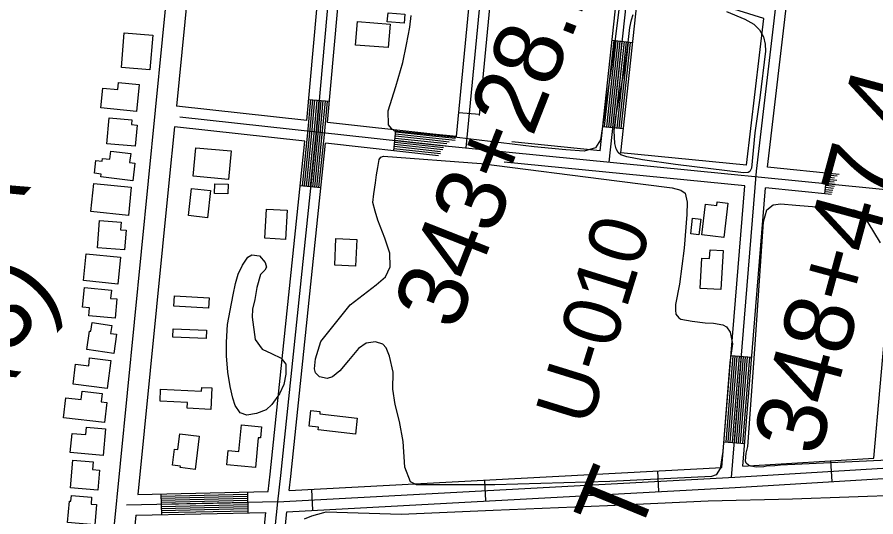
# Model space of a CAD drawing. Extents: x 3704301 to 3742427, y 506229 to 532009.
# Drawn here: x 3710287 to 3711526, y 518312 to 519032 of the extents above; entities that cross this region are included whole.
import ezdxf

# ---------------------------------------------------------------- set-up
doc = ezdxf.new("R2010")
doc.units = 0
for name, color, linetype in [('V-BLDG-OTLN', 7, 'Continuous'), ('V-CHAN-NAID', 7, 'Continuous'), ('V-RIVR-RANG-IDEN', 7, 'Continuous'), ('V-ROAD-CNTR', 7, 'Continuous'), ('V-SITE-VEGE', 7, 'Continuous'), ('V-SURV-IDEN', 7, 'Continuous')]:
    doc.layers.add(name, color=color, linetype=linetype)

msp = doc.modelspace()

# ---------------------------------------------------------------- linework, layer by layer
at = {"layer": 'V-BLDG-OTLN'}
for points in [[(3710845.3, 519023.5), (3710821.1, 519025.8), (3710822.4, 519038.8), (3710846.6, 519036.5)], [(3710775.3, 518992.1), (3710778, 519026.1), (3710825.2, 519022.4), (3710822.5, 518988.4)], [(3710478.4, 518956.2), (3710437.5, 518959.7), (3710441.8, 519009.9), (3710482.7, 519006.4)], [(3710463.4, 518935.2), (3710459.5, 518896.3), (3710408.1, 518901.4), (3710411, 518930.1), (3710432.3, 518928), (3710433.3, 518938.2)], [(3710457.6, 518846.3), (3710416.8, 518849.8), (3710420, 518887.1), (3710452.8, 518884.3), (3710452.3, 518877.4), (3710460.2, 518876.7)], [(3710454.2, 518796.4), (3710407.8, 518801.8), (3710408.3, 518806.1), (3710398.7, 518807.2), (3710400.8, 518825.6), (3710409.7, 518824.6), (3710410.2, 518828.6), (3710420.8, 518827.4), (3710422.2, 518838.9), (3710451, 518835.5), (3710449.5, 518822.8), (3710457.2, 518821.9)], [(3710591.9, 518798.3), (3710541.3, 518803), (3710545.1, 518844), (3710595.7, 518839.3)], [(3710447.6, 518746.4), (3710393.6, 518751.8), (3710397.7, 518792.3), (3710451.6, 518786.9)], [(3710534.3, 518746), (3710538.6, 518785.2), (3710565.9, 518782.2), (3710561.6, 518743)], [(3710591.2, 518777.4), (3710571.8, 518778.1), (3710572.4, 518791.9), (3710591.7, 518791.2)], [(3711312.4, 518764.1), (3711306.6, 518714.6), (3711275, 518718.3), (3711280.2, 518762.6), (3711296.4, 518760.7), (3711297, 518765.9)], [(3710644.7, 518713.4), (3710647, 518755.4), (3710676.6, 518753.8), (3710674.3, 518711.8)], [(3710403.3, 518699.5), (3710406, 518738.8), (3710437.3, 518736.6), (3710436.5, 518725.6), (3710444.3, 518725.1), (3710442.3, 518696.8)], [(3711258.8, 518719.7), (3711261.5, 518742.2), (3711273.3, 518740.8), (3711270.6, 518718.2)], [(3710745.3, 518674.5), (3710747.1, 518712.9), (3710777.3, 518711.4), (3710775.4, 518673.1)], [(3710432.3, 518647.2), (3710382.8, 518652.3), (3710386.7, 518690.9), (3710436.3, 518685.9)], [(3711305.5, 518695.7), (3711302.5, 518639.5), (3711272.5, 518641.1), (3711274.8, 518684.8), (3711286.1, 518684.2), (3711286.7, 518696.7)], [(3710431.2, 518625.8), (3710428.5, 518598), (3710390.7, 518601.7), (3710391.8, 518613), (3710381.7, 518613.9), (3710384.5, 518642.4), (3710423.3, 518638.6), (3710422.1, 518626.7)], [(3710563.1, 518612.4), (3710513.3, 518615.5), (3710514.2, 518630.4), (3710564, 518627.3)], [(3710426.6, 518547.3), (3710387.8, 518552.7), (3710391.5, 518579.4), (3710393.5, 518579.2), (3710395.2, 518591.7), (3710423.6, 518587.7), (3710422, 518576.1), (3710430.5, 518574.9)], [(3710560.1, 518568.9), (3710511.8, 518570.8), (3710512.3, 518582.7), (3710560.5, 518580.9)], [(3710422.3, 518537), (3710417.2, 518496.9), (3710367.8, 518503.1), (3710371.4, 518531.7), (3710390.4, 518529.3), (3710391.8, 518540.8)], [(3710413.4, 518447.7), (3710354.3, 518454.3), (3710357.5, 518483.3), (3710379.5, 518480.8), (3710380.9, 518492.8), (3710409.9, 518489.6), (3710408.5, 518477.6), (3710416.6, 518476.6)], [(3710494.2, 518495.6), (3710553.1, 518493), (3710553.4, 518498), (3710568, 518497.4), (3710566.6, 518466.5), (3710532.7, 518468.1), (3710533.1, 518476.7), (3710493.5, 518478.4)], [(3710721.7, 518440.8), (3710708.3, 518442.4), (3710710.8, 518464.8), (3710724, 518463.3), (3710723.7, 518460.2), (3710777.9, 518453.9), (3710775.2, 518430.7), (3710721.3, 518437)], [(3710411.1, 518400.1), (3710363.9, 518404.4), (3710366.4, 518432), (3710386.4, 518430.2), (3710387.4, 518441), (3710414.6, 518438.6)], [(3710635.1, 518425.6), (3710630.9, 518382.5), (3710589.7, 518386.5), (3710591.8, 518407.3), (3710607.2, 518405.8), (3710611, 518444.5), (3710639.9, 518441.6), (3710638.3, 518425.3)], [(3710549.7, 518427.7), (3710543.9, 518379.9), (3710522.4, 518382.5), (3710522.7, 518384.6), (3710511.5, 518386), (3710514.3, 518409.3), (3710518.9, 518408.7), (3710521.7, 518431.2)], [(3710364, 518353.2), (3710367.5, 518393.3), (3710397, 518390.7), (3710396.1, 518380), (3710406, 518379.1), (3710403.4, 518349.8)], [(3710399.1, 518299.8), (3710359.8, 518303.3), (3710362.6, 518334.3), (3710364.8, 518334.1), (3710365.6, 518342.4), (3710394.7, 518339.8), (3710393.9, 518330), (3710401.7, 518329.4)]]:
    msp.add_lwpolyline(points, close=True, dxfattribs=at)
at = {"layer": 'V-ROAD-CNTR'}
for p, q in [((3711145.2, 518999), (3711175, 518995.7)), ((3710707.9, 518913.7), (3710737.8, 518911)), ((3710705.2, 518883.5), (3710517, 518904.1)), ((3710924.3, 518895), (3710954.2, 518892.2)), ((3710702.3, 518853.7), (3710514.1, 518874.3)), ((3711131.7, 518874.7), (3711161.6, 518871.5)), ((3710830.5, 518839.6), (3710833.7, 518869.4)), ((3711452.5, 518777.5), (3711455.5, 518807.3)), ((3710695.6, 518789.6), (3710725.5, 518786.4)), ((3711317, 518544.1), (3711346.9, 518541.7)), ((3711306.9, 518419.5), (3711336.8, 518417.1)), ((3711460.5, 518392.2), (3711462.3, 518362.3)), ((3711211, 518377.8), (3711212.6, 518347.9)), ((3710961.4, 518364.4), (3710963, 518334.5)), ((3710494.5, 518344.6), (3710495.2, 518314.6)), ((3710619.5, 518347.4), (3710620.2, 518317.4)), ((3710711.8, 518351), (3710713.4, 518321))]:
    msp.add_line(p, q, dxfattribs=at)
for points in [[(3710559.6, 519605.2), (3710526.5, 519306.5), (3710476.3, 518796.3), (3710385.1, 517878.9)], [(3710589.5, 519601.9), (3710556.3, 519303.4), (3710517, 518904.1)], [(3710705.2, 518883.5), (3710734.4, 519209.2), (3710765.7, 519516.4)], [(3710780.7, 519514.9), (3710749.4, 519207.7), (3710718.5, 518864.2), (3710667, 518371.2), (3710662.6, 518333.3), (3710444.9, 518328.5)], [(3710735, 518880.3), (3710764.3, 519206.3), (3710795.6, 519513.4)], [(3710920.9, 518860.2), (3710975.9, 519429.5)], [(3710990.8, 519428.1), (3710934.4, 518843.8)], [(3710954, 518890.3), (3711005.8, 519426.7)], [(3711128, 518839.7), (3711182, 519339.3)], [(3711141.3, 518823.4), (3711196.9, 519337.7)], [(3711317.8, 518368.5), (3711353.6, 518810.1), (3711405.2, 519248.8)], [(3711369.4, 518815.8), (3711420.1, 519247)], [(3711157.8, 518836.8), (3711184.9, 519086.9)], [(3711364.4, 519030.3), (3711184.9, 519086.9)], [(3711339.5, 518818.8), (3711364.4, 519030.3)], [(3711134.7, 518874.4), (3711148.2, 518998.6)], [(3711137.7, 518874), (3711151.2, 518998.3)], [(3711140.7, 518873.7), (3711154.1, 518998)], [(3711143.7, 518873.4), (3711157.1, 518997.7)], [(3711146.7, 518873.1), (3711160.1, 518997.3)], [(3711149.6, 518872.7), (3711163.1, 518997)], [(3711152.6, 518872.4), (3711166.1, 518996.7)], [(3711155.6, 518872.1), (3711169.1, 518996.4)], [(3711158.6, 518871.8), (3711172, 518996)], [(3710698.6, 518789.2), (3710706.5, 518865.3), (3710710.9, 518913.5)], [(3710701.6, 518788.9), (3710709.5, 518865), (3710713.9, 518913.2)], [(3710704.6, 518788.6), (3710712.5, 518864.7), (3710716.8, 518912.9)], [(3710707.6, 518788.3), (3710715.5, 518864.4), (3710719.8, 518912.7)], [(3710710.5, 518788), (3710718.5, 518864.2), (3710722.8, 518912.4)], [(3710713.5, 518787.7), (3710721.5, 518863.9), (3710725.8, 518912.1)], [(3710716.5, 518787.4), (3710724.5, 518863.6), (3710728.8, 518911.9)], [(3710719.5, 518787.1), (3710727.4, 518863.3), (3710731.8, 518911.6)], [(3710722.5, 518786.8), (3710730.4, 518863), (3710734.8, 518911.3)], [(3710522, 518888.5), (3710885.2, 518848.7), (3711788, 518759.3), (3712212.4, 518717.4), (3712245.5, 518714), (3712250.1, 518713.7)], [(3710514.1, 518874.3), (3710506.1, 518793.4), (3710461.5, 518343.9)], [(3710920.9, 518860.2), (3710886.8, 518863.6), (3710735, 518880.3)], [(3710910.6, 518852.2), (3710885.8, 518854.7), (3710832.8, 518860.5)], [(3710919.2, 518854.4), (3710886.2, 518857.7), (3710833.1, 518863.5)], [(3710919.3, 518857.4), (3710886.5, 518860.6), (3710833.4, 518866.5)], [(3710461.5, 518343.9), (3710649.2, 518348), (3710652.1, 518372.9), (3710702.3, 518853.7)], [(3710679.6, 518349.3), (3710681.9, 518369.6), (3710732.1, 518850.4)], [(3710895.1, 518832.5), (3710732.1, 518850.4)], [(3710901.3, 518840.9), (3710831.5, 518848.6)], [(3710902.2, 518843.8), (3710831.8, 518851.5)], [(3710906, 518846.4), (3710832.1, 518854.5)], [(3710906.8, 518849.4), (3710832.4, 518857.5)], [(3711128, 518839.7), (3711000.7, 518852.3)], [(3710897.8, 518835.3), (3710830.8, 518842.6)], [(3710898, 518838.2), (3710831.1, 518845.6)], [(3711339.5, 518818.8), (3711157.8, 518836.8)], [(3711336.9, 518788.9), (3710989.7, 518823.3)], [(3711472.9, 518805.6), (3711369.4, 518815.8)], [(3711469.5, 518796.9), (3711454.6, 518798.4)], [(3711466.3, 518800.2), (3711454.9, 518801.4)], [(3711470, 518802.9), (3711455.2, 518804.3)], [(3711303.9, 518382.8), (3711336.9, 518788.9)], [(3711334.2, 518384.6), (3711366.7, 518786)], [(3711461.7, 518776.6), (3711366.7, 518786)], [(3711465, 518785.3), (3711453.4, 518786.4)], [(3711466.2, 518788.2), (3711453.7, 518789.4)], [(3711467.3, 518791.1), (3711454, 518792.4)], [(3711465.9, 518794.2), (3711454.3, 518795.4)], [(3711462.8, 518779.5), (3711452.8, 518780.5)], [(3711463.9, 518782.4), (3711453.1, 518783.4)], [(3710662.6, 518333.3), (3711322.3, 518368.8), (3712215.5, 518423), (3712444.3, 518435.9), (3712472.8, 518751.6)], [(3711522.9, 518396), (3711550.3, 518704.8)], [(3711309.9, 518419.3), (3711320, 518543.9)], [(3711312.9, 518419.1), (3711323, 518543.7)], [(3711315.9, 518418.8), (3711326, 518543.4)], [(3711318.9, 518418.6), (3711329, 518543.2)], [(3711321.9, 518418.3), (3711332, 518542.9)], [(3711324.9, 518418.1), (3711335, 518542.7)], [(3711327.8, 518417.9), (3711337.9, 518542.4)], [(3711330.8, 518417.6), (3711340.9, 518542.2)], [(3711333.8, 518417.4), (3711343.9, 518542)], [(3710676.3, 518319), (3711323.1, 518353.8), (3711964.1, 518392.7)], [(3711334.2, 518384.6), (3711522.9, 518396)], [(3710679.6, 518349.3), (3711303.9, 518382.8)], [(3710494.6, 518341.6), (3710619.6, 518344.4)], [(3710494.7, 518338.6), (3710619.6, 518341.4)], [(3710494.7, 518335.6), (3710619.7, 518338.4)], [(3710494.8, 518332.6), (3710619.8, 518335.4)], [(3710494.9, 518329.6), (3710619.8, 518332.4)], [(3710494.9, 518326.6), (3710619.9, 518329.4)], [(3710495, 518323.6), (3710620, 518326.4)], [(3710662.6, 518333.3), (3710594.7, 517668.3)], [(3710458.5, 518313.8), (3710646, 518317.9)], [(3710495.1, 518320.6), (3710620, 518323.4)], [(3710495.1, 518317.6), (3710620.1, 518320.4)], [(3710609.6, 517666.7), (3710676.3, 518319)], [(3710610.2, 517967.3), (3710646, 518317.9)], [(3710458.5, 518313.8), (3710425.7, 517983.2)]]:
    msp.add_lwpolyline(points, dxfattribs=at)
at = {"layer": 'V-SITE-VEGE'}
for points in [[(3711165, 519121.1), (3711146.3, 518973.5), (3711128.8, 518855.2), (3711121.7, 518843.8), (3711105, 518839), (3711078.9, 518840.8), (3711033.1, 518845.4), (3710921.8, 518858.8), (3710831.4, 518868.1), (3710827.3, 518871.7), (3710823.1, 518877), (3710822.4, 518897.2), (3710833.6, 518932.3), (3710843.7, 518966.9), (3710849, 518993), (3710853.7, 519018), (3710855.4, 519034.7)], [(3711310.4, 519040.5), (3711337.1, 519029.5), (3711349.8, 519022.4), (3711358.3, 519014.3), (3711363.8, 519003.8), (3711366.4, 518993.6), (3711366.5, 518983.1), (3711358.7, 518916.2), (3711351.1, 518865.6), (3711346.3, 518814.6), (3711344.1, 518809.6), (3711341.8, 518808.4), (3711334.8, 518807.8), (3711237.1, 518819.7), (3711189.1, 518826.5), (3711166.5, 518830.9), (3711158, 518833.9), (3711154.2, 518836.9), (3711151.3, 518842.6), (3711149.5, 518850.1), (3711148.2, 518868.5), (3711151, 518888.5), (3711159, 518934.3), (3711163.2, 518956.9), (3711165.6, 518973.1), (3711169.1, 519000.2), (3711171, 519017.4), (3711173.4, 519028.7), (3711175.7, 519036)], [(3711563.8, 518394.1), (3711388.4, 518385.9), (3711380.4, 518385.3), (3711368.3, 518384.5), (3711364.2, 518383.7), (3711353.7, 518383.3), (3711345.8, 518384.6), (3711342, 518386), (3711338.9, 518389.2), (3711337.9, 518391.9), (3711339, 518403.6), (3711341, 518413), (3711351.7, 518560.1), (3711363.7, 518737.3), (3711368.5, 518754.6), (3711378, 518761.7), (3711388.7, 518763), (3711410.7, 518761.2), (3711493.9, 518754.3), (3711498.7, 518753.1), (3711502.3, 518751.3), (3711505.8, 518747.8), (3711510, 518743), (3711514.2, 518735.9), (3711532.1, 518706.8)], [(3710701.7, 518308.7), (3710712.4, 518312.8), (3710729.6, 518317.6), (3710733.2, 518318.8), (3710841.4, 518315.5), (3710974, 518321.2), (3711138.7, 518328.1), (3711283.8, 518334.4), (3711405.7, 518337.7), (3711568, 518343.4), (3711695.8, 518359.8), (3711902.1, 518371.6), (3711948.5, 518372.3), (3711952.1, 518369.9), (3711957.5, 518361.6), (3711958.7, 518357.4), (3711956.3, 518350.3), (3711950.4, 518346.1), (3711943.2, 518340.8), (3711935.5, 518331.8), (3711929.6, 518318.1), (3711924.3, 518297.9)]]:
    msp.add_lwpolyline(points, dxfattribs=at)
for points in [[(3710815.8, 518831.6), (3710956.7, 518821.3), (3711152.4, 518796.2), (3711232.1, 518786.2), (3711244.6, 518782.7), (3711250.6, 518778.6), (3711253.6, 518765.5), (3711253.1, 518747.6), (3711249.6, 518698.9), (3711242.6, 518647.1), (3711236.7, 518618), (3711236.7, 518609.6), (3711237.3, 518603.7), (3711241.5, 518598.4), (3711244.5, 518596.6), (3711261.1, 518593.6), (3711279.6, 518591.3), (3711291.5, 518590.7), (3711305.2, 518588.4), (3711310.5, 518585.4), (3711315.9, 518577.7), (3711318.9, 518561.1), (3711315.4, 518534.3), (3711305, 518405.8), (3711301.5, 518381.4), (3711295.6, 518371.9), (3711289, 518369.5), (3711142.2, 518362.6), (3710976.3, 518357.5), (3710863.3, 518357.8), (3710854.4, 518361.9), (3710846.6, 518383.3), (3710844.1, 518420.2), (3710838.7, 518449.3), (3710832.7, 518473.7), (3710829.1, 518495.7), (3710829.6, 518520.1), (3710824.2, 518543.2), (3710819.4, 518555.1), (3710814.6, 518560.5), (3710803.9, 518564), (3710790.8, 518562.2), (3710779.6, 518554.4), (3710765.3, 518537.2), (3710752.9, 518522.3), (3710742.2, 518513.3), (3710734.5, 518510.9), (3710723.2, 518513.3), (3710717.8, 518519.2), (3710716, 518525.1), (3710717.8, 518539.4), (3710725.4, 518564.4), (3710767.5, 518617.4), (3710804.9, 518646.1), (3710818.6, 518658), (3710825.1, 518672.3), (3710825, 518691.9), (3710817.8, 518713.3), (3710807.7, 518739.4), (3710803.5, 518752.5), (3710800.5, 518765), (3710801.6, 518777.5), (3710804, 518793.5), (3710805.7, 518804.8), (3710807.5, 518815.6), (3710809.2, 518826.9), (3710811.6, 518830.4)], [(3710638.2, 518661), (3710633, 518642.4), (3710630, 518625.3), (3710626.9, 518611.3), (3710626.4, 518599.4), (3710630.6, 518567.4), (3710640.5, 518553.4), (3710654, 518547.3), (3710667.9, 518540.6), (3710674.7, 518531.8), (3710674.7, 518517.3), (3710671.7, 518502.3), (3710665.5, 518488.8), (3710654.7, 518473.8), (3710646.4, 518466), (3710632.4, 518460.8), (3710618.5, 518458.2), (3710608.7, 518461.8), (3710601.9, 518472.1), (3710598.3, 518482.5), (3710594.6, 518499.5), (3710590.9, 518520.2), (3710589.3, 518544), (3710589.3, 518563.7), (3710590.8, 518589), (3710594.3, 518609.2), (3710598.9, 518632), (3710602, 518648), (3710606.1, 518661.5), (3710612.3, 518674.4), (3710620, 518686.3), (3710625.7, 518689.4), (3710636.6, 518687.9), (3710644.9, 518678.6), (3710646.9, 518671.9), (3710644.4, 518667.2)]]:
    msp.add_lwpolyline(points, close=True, dxfattribs=at)

# ---------------------------------------------------------------- texts
at = {"layer": 'V-CHAN-NAID'}
for s, rotation, p in [('CHLAMETTE FERRY WEST BANK', 47.2274, (3708865.8, 517228.5)), ('MAINTENANCE LANDING (88.7) (3)', 47.2274, (3708864.1, 517020.5)), ('CHALMETTE FERRY WEST', 67.7706, (3710560, 516758.6))]:
    msp.add_text(s, height=100, rotation=rotation, dxfattribs=at).set_placement(p)
at = {"layer": 'V-RIVR-RANG-IDEN'}
msp.add_text('U-010', height=83, rotation=72.7723, dxfattribs=at).set_placement((3711112.9, 518439.5))
at = {"layer": 'V-SURV-IDEN'}
for s, rotation, p in [('343+28.1', 68.5562, (3710920.4, 518577.7)), ('348+47.4', 74.8586, (3711443.7, 518396.7))]:
    msp.add_text(s, height=100, rotation=rotation, dxfattribs=at).set_placement(p)

doc.saveas('drawing.dxf')
